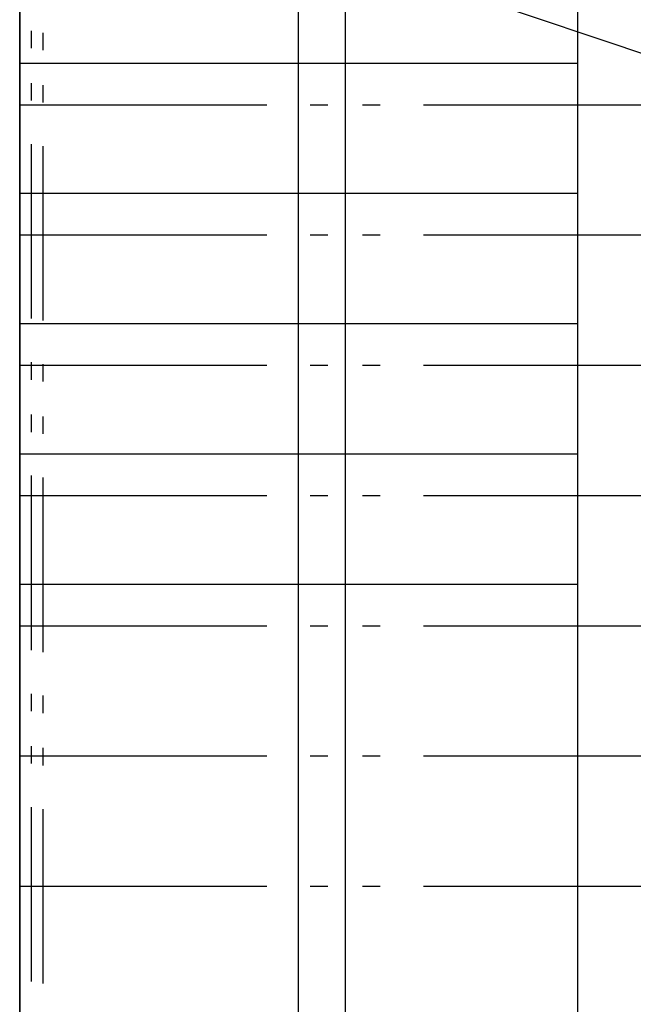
# Model space of a CAD drawing. Extents: x 997 to 109698, y 921 to 94021.
# Tile 401 of 656: x 13473 to 14792, y 39808 to 41924. Entities that reach past the tile are written whole.
import ezdxf

# ---------------------------------------------------------------- set-up
doc = ezdxf.new("R2010")
doc.units = 0
doc.header["$MEASUREMENT"] = 0
doc.layers.add('40', color=7, linetype='CONTINUOUS')

msp = doc.modelspace()

# ---------------------------------------------------------------- linework, layer by layer
at = {"layer": '40', "color": 8, "linetype": 'Continuous'}
for p, q in [((13472.636205, 36620.953237), (13472.636205, 43780.658274)), ((14672.636205, 43420.658275), (14672.636205, 36910.953237)), ((13472.636205, 42300.658274), (13472.636205, 39220.658274)), ((14872.636205, 41830.658274), (13472.636205, 42300.658274)), ((14072.636205, 37315.953237), (14072.636205, 42110.953237)), ((14172.636205, 42065.658275), (14172.636205, 39500.658274)), ((13497.636205, 41900.211774), (13497.636205, 41862.711774)), ((13522.636205, 41896.015274), (13522.636205, 41858.515274)), ((13472.636205, 41830.953237), (14672.636205, 41830.953237)), ((13472.636205, 37190.953237), (13472.636205, 41830.953237)), ((14672.636205, 41830.953237), (14672.636205, 37190.953237)), ((13497.636205, 41787.711774), (13497.636205, 41750.211774)), ((13522.636205, 41783.515274), (13522.636205, 41746.015274)), ((14003.886205, 41740.658274), (13472.636205, 41740.658274)), ((14135.136205, 41740.658274), (14097.636205, 41740.658274)), ((14247.636205, 41740.658274), (14210.136205, 41740.658274)), ((14872.636205, 41740.658274), (14341.386205, 41740.658274)), ((13497.636205, 41656.461774), (13497.636205, 41281.461774)), ((13522.636205, 41652.265274), (13522.636205, 41277.265274)), ((13472.636205, 41550.953238), (14672.636205, 41550.953238)), ((14003.886205, 41460.658274), (13472.636205, 41460.658274)), ((14135.136205, 41460.658274), (14097.636205, 41460.658274)), ((14247.636205, 41460.658274), (14210.136205, 41460.658274)), ((14872.636205, 41460.658274), (14341.386205, 41460.658274)), ((13472.636205, 41270.953238), (14672.636205, 41270.953238)), ((13497.636205, 41187.711774), (13497.636205, 41150.211774)), ((14003.886205, 41180.658275), (13472.636205, 41180.658275)), ((13522.636205, 41183.515274), (13522.636205, 41146.015274)), ((14135.136205, 41180.658275), (14097.636205, 41180.658275)), ((14247.636205, 41180.658275), (14210.136205, 41180.658275)), ((14872.636205, 41180.658275), (14341.386205, 41180.658275)), ((13497.636205, 41075.211774), (13497.636205, 41037.711774)), ((13522.636205, 41071.015274), (13522.636205, 41033.515274)), ((13472.636205, 40990.953238), (14672.636205, 40990.953238)), ((13497.636205, 40943.961774), (13497.636205, 40568.961774)), ((13522.636205, 40939.765274), (13522.636205, 40564.765274)), ((14003.886205, 40900.658275), (13472.636205, 40900.658275)), ((14135.136205, 40900.658275), (14097.636205, 40900.658275)), ((14247.636205, 40900.658275), (14210.136205, 40900.658275)), ((14872.636205, 40900.658275), (14341.386205, 40900.658275)), ((13472.636205, 40710.953237), (14672.636205, 40710.953237)), ((14003.886205, 40620.658275), (13472.636205, 40620.658275)), ((14135.136205, 40620.658275), (14097.636205, 40620.658275)), ((14247.636205, 40620.658275), (14210.136205, 40620.658275)), ((14872.636205, 40620.658275), (14341.386205, 40620.658275)), ((13497.636205, 40475.211774), (13497.636205, 40437.711774)), ((13522.636205, 40471.015274), (13522.636205, 40433.515274)), ((13497.636205, 40362.711774), (13497.636205, 40325.211774)), ((14003.886205, 40340.658274), (13472.636205, 40340.658274)), ((13522.636205, 40358.515274), (13522.636205, 40321.015274)), ((14135.136205, 40340.658274), (14097.636205, 40340.658274)), ((14247.636205, 40340.658274), (14210.136205, 40340.658274)), ((14872.636205, 40340.658274), (14341.386205, 40340.658274)), ((13497.636205, 40231.461774), (13497.636205, 39856.461774)), ((13522.636205, 40227.265274), (13522.636205, 39852.265274)), ((14003.886205, 40060.658274), (13472.636205, 40060.658274)), ((14135.136205, 40060.658274), (14097.636205, 40060.658274)), ((14247.636205, 40060.658274), (14210.136205, 40060.658274)), ((14872.636205, 40060.658274), (14341.386205, 40060.658274))]:
    msp.add_line(p, q, dxfattribs=at)

doc.saveas('drawing.dxf')
